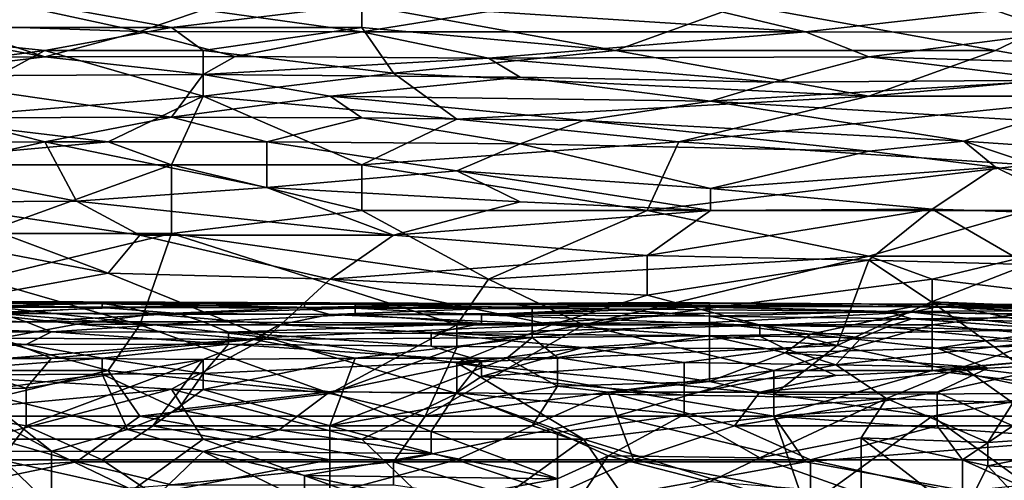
# Model space of a CAD drawing. Extents: x -160 to 10, y -10 to 160.
# Tile 310 of 450: x -0.0095 to 0.0419, y 0.2248 to 0.2489. Entities that reach past the tile are written whole.
import ezdxf

# ---------------------------------------------------------------- set-up
doc = ezdxf.new("R2010")
doc.units = 0

msp = doc.modelspace()

# ---------------------------------------------------------------- linework, layer by layer
for points in [[(-0.031405, 0.249657, 1.180276), (-0.019819, 0.248463, 1.180716), (-0.008232, 0.249657, 1.180609)], [(-0.019819, 0.248463, 1.180716), (-0.001611, 0.248463, 1.180908), (-0.008232, 0.249657, 1.180609)], [(-0.013198, 0.248598, 0.744848), (-0.009887, 0.249688, 0.749532), (-0.003266, 0.248266, 0.743287)], [(-0.009887, 0.249688, 0.749532), (0.000044, 0.249398, 0.74797), (-0.003266, 0.248266, 0.743287)], [(-0.001611, 0.248463, 1.180908), (0.00832, 0.249657, 1.180605), (-0.008232, 0.249657, 1.180609)], [(-0.001611, 0.248463, 1.180908), (0.00832, 0.248463, 1.180872), (0.00832, 0.249657, 1.180605)], [(0.00832, 0.248463, 1.180872), (0.021562, 0.247269, 1.180882), (0.00832, 0.249657, 1.180605)], [(0.028183, 0.249657, 1.180336), (0.00832, 0.249657, 1.180605), (0.021562, 0.247269, 1.180882)], [(0.026528, 0.249422, 0.749532), (0.031493, 0.248249, 0.744848), (0.014941, 0.249299, 0.74797)], [(0.021562, 0.247269, 1.180882), (0.041424, 0.247269, 1.180622), (0.028183, 0.249657, 1.180336)], [(0.026528, 0.249422, 0.749532), (0.041424, 0.249353, 0.751093), (0.031493, 0.248249, 0.744848)], [(0.041424, 0.247269, 1.180622), (0.04639, 0.249657, 1.180055), (0.028183, 0.249657, 1.180336)], [(0.04639, 0.249657, 1.180055), (0.041424, 0.247269, 1.180622), (0.048045, 0.246074, 1.180673)], [(-0.003266, 0.248266, 0.743287), (0.000044, 0.249398, 0.74797), (0.00832, 0.248241, 0.743287)], [(0.00832, 0.248241, 0.743287), (0.000044, 0.249398, 0.74797), (0.014941, 0.249299, 0.74797)], [(0.00832, 0.248241, 0.743287), (0.014941, 0.249299, 0.74797), (0.031493, 0.248249, 0.744848)], [(0.031493, 0.248249, 0.744848), (0.041424, 0.249353, 0.751093), (0.044735, 0.248227, 0.746409)], [(0.061287, 0.249386, 0.754215), (0.044735, 0.248227, 0.746409), (0.041424, 0.249353, 0.751093)], [(-0.02644, 0.24488, 1.181011), (-0.008232, 0.247269, 1.181046), (-0.019819, 0.248463, 1.180716)], [(-0.008232, 0.247269, 1.181046), (-0.001611, 0.248463, 1.180908), (-0.019819, 0.248463, 1.180716)], [(-0.013198, 0.248598, 0.744848), (-0.008232, 0.246939, 0.738603), (-0.014853, 0.248187, 0.743287)], [(-0.013198, 0.248598, 0.744848), (-0.003266, 0.248266, 0.743287), (-0.008232, 0.246939, 0.738603)], [(-0.008232, 0.247269, 1.181046), (0.000044, 0.247269, 1.181103), (-0.001611, 0.248463, 1.180908)], [(0.000044, 0.247269, 1.181103), (0.00832, 0.248463, 1.180872), (-0.001611, 0.248463, 1.180908)], [(0.000044, 0.247269, 1.181103), (0.009975, 0.246074, 1.181165), (0.00832, 0.248463, 1.180872)], [(0.009975, 0.246074, 1.181165), (0.021562, 0.247269, 1.180882), (0.00832, 0.248463, 1.180872)], [(-0.018163, 0.24685, 0.738603), (-0.014853, 0.248187, 0.743287), (-0.008232, 0.246939, 0.738603)], [(-0.008232, 0.246939, 0.738603), (-0.003266, 0.248266, 0.743287), (0.001699, 0.246958, 0.738603)], [(-0.003266, 0.248266, 0.743287), (0.00832, 0.248241, 0.743287), (0.001699, 0.246958, 0.738603)], [(0.001699, 0.246958, 0.738603), (0.00832, 0.248241, 0.743287), (0.014941, 0.24687, 0.738603)], [(0.00832, 0.248241, 0.743287), (0.031493, 0.248249, 0.744848), (0.014941, 0.24687, 0.738603)], [(0.014941, 0.24687, 0.738603), (0.031493, 0.248249, 0.744848), (0.034804, 0.246929, 0.740164)], [(0.031493, 0.248249, 0.744848), (0.044735, 0.248227, 0.746409), (0.034804, 0.246929, 0.740164)], [(0.044735, 0.246645, 0.740164), (0.034804, 0.246929, 0.740164), (0.044735, 0.248227, 0.746409)], [(-0.02644, 0.24488, 1.181011), (-0.014853, 0.243686, 1.181202), (-0.008232, 0.247269, 1.181046)], [(-0.008232, 0.246939, 0.738603), (-0.016508, 0.245923, 0.735481), (-0.018163, 0.24685, 0.738603)], [(0.000044, 0.246007, 0.735481), (-0.016508, 0.245923, 0.735481), (-0.008232, 0.246939, 0.738603)], [(-0.014853, 0.243686, 1.181202), (0.000044, 0.24488, 1.181296), (-0.008232, 0.247269, 1.181046)], [(0.000044, 0.24488, 1.181296), (0.000044, 0.247269, 1.181103), (-0.008232, 0.247269, 1.181046)], [(0.001699, 0.246958, 0.738603), (0.000044, 0.246007, 0.735481), (-0.008232, 0.246939, 0.738603)], [(0.000044, 0.24488, 1.181296), (0.009975, 0.246074, 1.181165), (0.000044, 0.247269, 1.181103)], [(0.000044, 0.246007, 0.735481), (0.001699, 0.246958, 0.738603), (0.014941, 0.24687, 0.738603)], [(0.016596, 0.24587, 0.735481), (0.000044, 0.246007, 0.735481), (0.014941, 0.24687, 0.738603)], [(0.009975, 0.246074, 1.181165), (0.034804, 0.24488, 1.180926), (0.021562, 0.247269, 1.180882)], [(0.014941, 0.24687, 0.738603), (0.034804, 0.246929, 0.740164), (0.029838, 0.245617, 0.735481)], [(0.016596, 0.24587, 0.735481), (0.014941, 0.24687, 0.738603), (0.029838, 0.245617, 0.735481)], [(0.034804, 0.24488, 1.180926), (0.041424, 0.247269, 1.180622), (0.021562, 0.247269, 1.180882)], [(0.044735, 0.245715, 0.737042), (0.029838, 0.245617, 0.735481), (0.034804, 0.246929, 0.740164)], [(0.034804, 0.24488, 1.180926), (0.048045, 0.246074, 1.180673), (0.041424, 0.247269, 1.180622)], [(0.044735, 0.246645, 0.740164), (0.044735, 0.245715, 0.737042), (0.034804, 0.246929, 0.740164)], [(-0.016508, 0.245923, 0.735481), (0.000044, 0.246007, 0.735481), (-0.001611, 0.243789, 0.729236)], [(-0.013198, 0.243753, 0.729236), (-0.016508, 0.245923, 0.735481), (-0.001611, 0.243789, 0.729236)], [(-0.001611, 0.243789, 0.729236), (0.000044, 0.246007, 0.735481), (0.006665, 0.24488, 0.732264)], [(0.013286, 0.243686, 1.181238), (0.009975, 0.246074, 1.181165), (0.000044, 0.24488, 1.181296)], [(0.000044, 0.246007, 0.735481), (0.016596, 0.24587, 0.735481), (0.006665, 0.24488, 0.732264)], [(0.016596, 0.24587, 0.735481), (0.026528, 0.244622, 0.732358), (0.006665, 0.24488, 0.732264)], [(0.013286, 0.243686, 1.181238), (0.034804, 0.24488, 1.180926), (0.009975, 0.246074, 1.181165)], [(0.029838, 0.245617, 0.735481), (0.026528, 0.244622, 0.732358), (0.016596, 0.24587, 0.735481)], [(0.048045, 0.24488, 1.180769), (0.048045, 0.246074, 1.180673), (0.034804, 0.24488, 1.180926)], [(0.029838, 0.245617, 0.735481), (0.044735, 0.245715, 0.737042), (0.026528, 0.244622, 0.732358)], [(0.044735, 0.245715, 0.737042), (0.04308, 0.243614, 0.730797), (0.026528, 0.244622, 0.732358)], [(-0.014853, 0.243686, 1.181202), (-0.004922, 0.242492, 1.181311), (0.000044, 0.24488, 1.181296)], [(-0.001611, 0.241297, 1.181295), (0.000044, 0.24488, 1.181296), (-0.004922, 0.242492, 1.181311)], [(-0.001611, 0.243789, 0.729236), (0.006665, 0.24488, 0.732264), (0.00832, 0.243749, 0.729236)], [(-0.001611, 0.241297, 1.181295), (0.00832, 0.241297, 1.181253), (0.000044, 0.24488, 1.181296)], [(0.00832, 0.241297, 1.181253), (0.013286, 0.243686, 1.181238), (0.000044, 0.24488, 1.181296)], [(0.026528, 0.244622, 0.732358), (0.019907, 0.243605, 0.729236), (0.006665, 0.24488, 0.732264)], [(0.006665, 0.24488, 0.732264), (0.019907, 0.243605, 0.729236), (0.00832, 0.243749, 0.729236)], [(0.024872, 0.242492, 1.181107), (0.034804, 0.24488, 1.180926), (0.013286, 0.243686, 1.181238)], [(0.024872, 0.242492, 1.181107), (0.04308, 0.241297, 1.180866), (0.048045, 0.24488, 1.180769)], [(0.024872, 0.242492, 1.181107), (0.048045, 0.24488, 1.180769), (0.034804, 0.24488, 1.180926)], [(0.039769, 0.242527, 0.727674), (0.019907, 0.243605, 0.729236), (0.026528, 0.244622, 0.732358)], [(0.026528, 0.244622, 0.732358), (0.04308, 0.243614, 0.730797), (0.039769, 0.242527, 0.727674)], [(-0.008232, 0.242492, 0.726134), (-0.018163, 0.242422, 0.726113), (-0.013198, 0.243753, 0.729236)], [(-0.013198, 0.243753, 0.729236), (-0.001611, 0.243789, 0.729236), (-0.008232, 0.242492, 0.726134)], [(0.003354, 0.242492, 0.726144), (-0.008232, 0.242492, 0.726134), (-0.001611, 0.243789, 0.729236)], [(-0.001611, 0.243789, 0.729236), (0.00832, 0.243749, 0.729236), (0.003354, 0.242492, 0.726144)], [(0.003354, 0.242492, 0.726144), (0.00832, 0.243749, 0.729236), (0.016596, 0.242387, 0.726113)], [(0.00832, 0.243749, 0.729236), (0.019907, 0.243605, 0.729236), (0.016596, 0.242387, 0.726113)], [(-0.018163, 0.241297, 1.181162), (-0.004922, 0.242492, 1.181311), (-0.014853, 0.243686, 1.181202)], [(0.00832, 0.241297, 1.181253), (0.024872, 0.242492, 1.181107), (0.013286, 0.243686, 1.181238)], [(0.019907, 0.243605, 0.729236), (0.034804, 0.242013, 0.726113), (0.016596, 0.242387, 0.726113)], [(0.034804, 0.242013, 0.726113), (0.019907, 0.243605, 0.729236), (0.039769, 0.242527, 0.727674)], [(0.039769, 0.242527, 0.727674), (0.04308, 0.243614, 0.730797), (0.057957, 0.241297, 0.726113)], [(-0.018163, 0.241297, 1.181162), (-0.001611, 0.241297, 1.181295), (-0.004922, 0.242492, 1.181311)], [(-0.018163, 0.242422, 0.726113), (-0.008232, 0.242492, 0.726134), (-0.014853, 0.24099, 0.722991)], [(-0.014853, 0.24099, 0.722991), (-0.008232, 0.242492, 0.726134), (-0.006577, 0.239397, 0.719868)], [(0.003354, 0.242492, 0.726144), (0.003354, 0.240103, 0.721168), (-0.008232, 0.242492, 0.726134)], [(-0.008232, 0.242492, 0.726134), (0.003354, 0.240103, 0.721168), (-0.006577, 0.239397, 0.719868)], [(0.003354, 0.242492, 0.726144), (0.016596, 0.242387, 0.726113), (0.013286, 0.240974, 0.722991)], [(0.013286, 0.240974, 0.722991), (0.003354, 0.240103, 0.721168), (0.003354, 0.242492, 0.726144)], [(0.00832, 0.241297, 1.181253), (0.023217, 0.238909, 1.18092), (0.024872, 0.242492, 1.181107)], [(0.016596, 0.242387, 0.726113), (0.026528, 0.240064, 0.72143), (0.013286, 0.240974, 0.722991)], [(0.034804, 0.242013, 0.726113), (0.026528, 0.240064, 0.72143), (0.016596, 0.242387, 0.726113)], [(0.04308, 0.241297, 1.180866), (0.024872, 0.242492, 1.181107), (0.023217, 0.238909, 1.18092)], [(0.034804, 0.242013, 0.726113), (0.039769, 0.242527, 0.727674), (0.041424, 0.241171, 0.724552)], [(0.039769, 0.242527, 0.727674), (0.057957, 0.241297, 0.726113), (0.04639, 0.240297, 0.722991)], [(0.039769, 0.242527, 0.727674), (0.04639, 0.240297, 0.722991), (0.041424, 0.241171, 0.724552)], [(0.041424, 0.241171, 0.724552), (0.026528, 0.240064, 0.72143), (0.034804, 0.242013, 0.726113)], [(-0.011543, 0.237714, 1.180908), (-0.001611, 0.241297, 1.181295), (-0.018163, 0.241297, 1.181162)], [(-0.011543, 0.237714, 1.180908), (-0.001611, 0.237714, 1.180968), (-0.001611, 0.241297, 1.181295)], [(0.00832, 0.238909, 1.181069), (0.00832, 0.241297, 1.181253), (-0.001611, 0.241297, 1.181295)], [(-0.001611, 0.237714, 1.180968), (0.00832, 0.238909, 1.181069), (-0.001611, 0.241297, 1.181295)], [(0.023217, 0.238909, 1.18092), (0.00832, 0.241297, 1.181253), (0.00832, 0.238909, 1.181069)], [(0.04308, 0.238909, 1.180696), (0.04308, 0.241297, 1.180866), (0.023217, 0.238909, 1.18092)], [(-0.014853, 0.239352, 0.719868), (-0.014853, 0.24099, 0.722991), (-0.006577, 0.239397, 0.719868)], [(0.016596, 0.239361, 0.719868), (0.003354, 0.240103, 0.721168), (0.013286, 0.240974, 0.722991)], [(0.026528, 0.240064, 0.72143), (0.026528, 0.238909, 0.719272), (0.013286, 0.240974, 0.722991)], [(0.026528, 0.238909, 0.719272), (0.016596, 0.239361, 0.719868), (0.013286, 0.240974, 0.722991)], [(0.041424, 0.241171, 0.724552), (0.038114, 0.238983, 0.719868), (0.026528, 0.240064, 0.72143)], [(0.038114, 0.238983, 0.719868), (0.041424, 0.241171, 0.724552), (0.04639, 0.238719, 0.719868)], [(0.041424, 0.241171, 0.724552), (0.04639, 0.240297, 0.722991), (0.04639, 0.238719, 0.719868)], [(0.009975, 0.237627, 0.716746), (-0.006577, 0.239397, 0.719868), (0.003354, 0.240103, 0.721168)], [(0.003354, 0.240103, 0.721168), (0.016596, 0.239361, 0.719868), (0.009975, 0.237627, 0.716746)], [(0.026528, 0.238909, 0.719272), (0.026528, 0.240064, 0.72143), (0.038114, 0.238983, 0.719868)], [(-0.006577, 0.239397, 0.719868), (-0.003266, 0.237624, 0.716746), (-0.014853, 0.239352, 0.719868)], [(-0.003266, 0.237624, 0.716746), (-0.004922, 0.235637, 0.713624), (-0.014853, 0.239352, 0.719868)], [(-0.004922, 0.235637, 0.713624), (-0.014853, 0.237531, 0.716746), (-0.014853, 0.239352, 0.719868)], [(0.009975, 0.237627, 0.716746), (-0.003266, 0.237624, 0.716746), (-0.006577, 0.239397, 0.719868)], [(0.016596, 0.239361, 0.719868), (0.026528, 0.238909, 0.719272), (0.009975, 0.237627, 0.716746)], [(0.014941, 0.235326, 1.180461), (0.00832, 0.238909, 1.181069), (-0.001611, 0.237714, 1.180968)], [(0.014941, 0.235326, 1.180461), (0.023217, 0.238909, 1.18092), (0.00832, 0.238909, 1.181069)], [(0.026528, 0.238909, 0.719272), (0.023217, 0.236555, 0.715185), (0.009975, 0.237627, 0.716746)], [(0.014941, 0.235326, 1.180461), (0.034804, 0.23652, 1.180467), (0.023217, 0.238909, 1.18092)], [(0.023217, 0.236555, 0.715185), (0.026528, 0.238909, 0.719272), (0.038114, 0.238983, 0.719868)], [(0.034804, 0.236318, 0.715185), (0.023217, 0.236555, 0.715185), (0.038114, 0.238983, 0.719868)], [(0.034804, 0.23652, 1.180467), (0.04308, 0.238909, 1.180696), (0.023217, 0.238909, 1.18092)], [(0.038114, 0.238983, 0.719868), (0.04308, 0.236085, 0.715185), (0.034804, 0.236318, 0.715185)], [(0.034804, 0.23652, 1.180467), (0.04308, 0.23652, 1.180361), (0.04308, 0.238909, 1.180696)], [(0.04308, 0.236085, 0.715185), (0.038114, 0.238983, 0.719868), (0.04639, 0.238719, 0.719868)], [(-0.011543, 0.235326, 1.180498), (-0.001611, 0.237714, 1.180968), (-0.011543, 0.237714, 1.180908)], [(-0.001611, 0.237714, 1.180968), (-0.011543, 0.235326, 1.180498), (-0.003266, 0.232937, 1.179973)], [(-0.004922, 0.235637, 0.713624), (-0.003266, 0.237624, 0.716746), (0.006665, 0.235326, 0.713097)], [(0.013286, 0.232937, 1.179907), (-0.001611, 0.237714, 1.180968), (-0.003266, 0.232937, 1.179973)], [(-0.003266, 0.237624, 0.716746), (0.009975, 0.237627, 0.716746), (0.006665, 0.235326, 0.713097)], [(-0.001611, 0.237714, 1.180968), (0.013286, 0.232937, 1.179907), (0.014941, 0.235326, 1.180461)], [(0.006665, 0.235326, 0.713097), (0.009975, 0.237627, 0.716746), (0.023217, 0.236555, 0.715185)], [(-0.014853, 0.237531, 0.716746), (-0.004922, 0.235637, 0.713624), (-0.013198, 0.234132, 0.711548)], [(0.006665, 0.235326, 0.713097), (0.023217, 0.236555, 0.715185), (0.023217, 0.23448, 0.712062)], [(0.023217, 0.23448, 0.712062), (0.023217, 0.236555, 0.715185), (0.034804, 0.236318, 0.715185)], [(0.019907, 0.232937, 1.179828), (0.034804, 0.23652, 1.180467), (0.014941, 0.235326, 1.180461)], [(0.019907, 0.232937, 1.179828), (0.038114, 0.235326, 1.18019), (0.034804, 0.23652, 1.180467)], [(0.033148, 0.231852, 0.70894), (0.023217, 0.23448, 0.712062), (0.034804, 0.236318, 0.715185)], [(0.038071, 0.234132, 0.712062), (0.033148, 0.231852, 0.70894), (0.034804, 0.236318, 0.715185)], [(0.04308, 0.23652, 1.180361), (0.034804, 0.23652, 1.180467), (0.038114, 0.235326, 1.18019)], [(0.034804, 0.236318, 0.715185), (0.04308, 0.236085, 0.715185), (0.038071, 0.234132, 0.712062)], [(0.04308, 0.236085, 0.715185), (0.056321, 0.233439, 0.712062), (0.038071, 0.234132, 0.712062)], [(0.038114, 0.235326, 1.18019), (0.048045, 0.234132, 1.179764), (0.04308, 0.23652, 1.180361)], [(0.003354, 0.232271, 0.70894), (-0.013198, 0.234132, 0.711548), (-0.004922, 0.235637, 0.713624)], [(0.006665, 0.235326, 0.713097), (0.003354, 0.232271, 0.70894), (-0.004922, 0.235637, 0.713624)], [(-0.003266, 0.232937, 1.179973), (-0.011543, 0.235326, 1.180498), (-0.018163, 0.234132, 1.180186)], [(0.018251, 0.232937, 0.709895), (0.003354, 0.232271, 0.70894), (0.006665, 0.235326, 0.713097)], [(0.023217, 0.23448, 0.712062), (0.018251, 0.232937, 0.709895), (0.006665, 0.235326, 0.713097)], [(0.019907, 0.232937, 1.179828), (0.014941, 0.235326, 1.180461), (0.013286, 0.232937, 1.179907)], [(0.019907, 0.232937, 1.179828), (0.038114, 0.232937, 1.179612), (0.038114, 0.235326, 1.18019)], [(0.038114, 0.232937, 1.179612), (0.048045, 0.234132, 1.179764), (0.038114, 0.235326, 1.18019)], [(-0.019819, 0.230549, 1.17912), (-0.004922, 0.230549, 1.179225), (-0.018163, 0.234132, 1.180186)], [(-0.018163, 0.234132, 1.180186), (-0.004922, 0.230549, 1.179225), (-0.003266, 0.232937, 1.179973)], [(-0.013198, 0.234132, 0.711548), (0.003354, 0.232271, 0.70894), (-0.018163, 0.230549, 0.707081)], [(-0.017134, 0.234084, 0.74378), (-0.010527, 0.234147, 0.745225), (-0.005242, 0.234024, 0.74378)], [(-0.017134, 0.234143, 0.746671), (-0.005242, 0.234054, 0.746671), (-0.010527, 0.234147, 0.745225)], [(-0.017134, 0.234143, 0.746671), (-0.011849, 0.233912, 0.748116), (-0.005242, 0.234054, 0.746671)], [(-0.017134, 0.234084, 0.74378), (-0.005242, 0.234024, 0.74378), (-0.005242, 0.233833, 0.742335)], [(-0.014491, 0.233865, 0.742335), (-0.017134, 0.234084, 0.74378), (-0.005242, 0.233833, 0.742335)], [(-0.011849, 0.233912, 0.748116), (-0.00392, 0.23385, 0.748116), (-0.005242, 0.234054, 0.746671)], [(-0.010527, 0.234147, 0.745225), (-0.005242, 0.234054, 0.746671), (0.006651, 0.234083, 0.745225)], [(-0.010527, 0.234147, 0.745225), (0.006651, 0.234083, 0.745225), (-0.005242, 0.234024, 0.74378)], [(-0.005242, 0.234054, 0.746671), (0.00533, 0.23404, 0.746671), (0.006651, 0.234083, 0.745225)], [(-0.005242, 0.234024, 0.74378), (0.006651, 0.234083, 0.745225), (0.007972, 0.233998, 0.74378)], [(-0.005242, 0.234054, 0.746671), (-0.00392, 0.23385, 0.748116), (0.00533, 0.23404, 0.746671)], [(-0.005242, 0.234024, 0.74378), (0.007972, 0.233998, 0.74378), (0.007972, 0.233806, 0.742335)], [(-0.005242, 0.233833, 0.742335), (-0.005242, 0.234024, 0.74378), (0.007972, 0.233806, 0.742335)], [(-0.00392, 0.23385, 0.748116), (0.00533, 0.233843, 0.748116), (0.00533, 0.23404, 0.746671)], [(0.006651, 0.234083, 0.745225), (0.00533, 0.23404, 0.746671), (0.015901, 0.234058, 0.746671)], [(0.00533, 0.233843, 0.748116), (0.017222, 0.233882, 0.748116), (0.015901, 0.234058, 0.746671)], [(0.00533, 0.23404, 0.746671), (0.00533, 0.233843, 0.748116), (0.015901, 0.234058, 0.746671)], [(0.006651, 0.234083, 0.745225), (0.015901, 0.234058, 0.746671), (0.007972, 0.233998, 0.74378)], [(0.007972, 0.233998, 0.74378), (0.015901, 0.234058, 0.746671), (0.021186, 0.233984, 0.74378)], [(0.007972, 0.233806, 0.742335), (0.007972, 0.233998, 0.74378), (0.021186, 0.233771, 0.742335)], [(0.007972, 0.233998, 0.74378), (0.021186, 0.233984, 0.74378), (0.021186, 0.233771, 0.742335)], [(0.015901, 0.234058, 0.746671), (0.026472, 0.234052, 0.746671), (0.023829, 0.234096, 0.745225)], [(0.015901, 0.234058, 0.746671), (0.023829, 0.234096, 0.745225), (0.021186, 0.233984, 0.74378)], [(0.015901, 0.234058, 0.746671), (0.017222, 0.233882, 0.748116), (0.026472, 0.234052, 0.746671)], [(0.017222, 0.233882, 0.748116), (0.026472, 0.233885, 0.748116), (0.026472, 0.234052, 0.746671)], [(0.018251, 0.232937, 0.709895), (0.023217, 0.23448, 0.712062), (0.033148, 0.231852, 0.70894)], [(0.021186, 0.233984, 0.74378), (0.023829, 0.234096, 0.745225), (0.037043, 0.233877, 0.74378)], [(0.021186, 0.233984, 0.74378), (0.037043, 0.233877, 0.74378), (0.035722, 0.233633, 0.742335)], [(0.021186, 0.233771, 0.742335), (0.021186, 0.233984, 0.74378), (0.035722, 0.233633, 0.742335)], [(0.026472, 0.234052, 0.746671), (0.034401, 0.23404, 0.746671), (0.023829, 0.234096, 0.745225)], [(0.023829, 0.234096, 0.745225), (0.034401, 0.23404, 0.746671), (0.038365, 0.234006, 0.745225)], [(0.023829, 0.234096, 0.745225), (0.038365, 0.234006, 0.745225), (0.037043, 0.233877, 0.74378)], [(0.026472, 0.234052, 0.746671), (0.026472, 0.233885, 0.748116), (0.034401, 0.23404, 0.746671)], [(0.026472, 0.233885, 0.748116), (0.038365, 0.233882, 0.748116), (0.034401, 0.23404, 0.746671)], [(0.033148, 0.231852, 0.70894), (0.038071, 0.234132, 0.712062), (0.044735, 0.229355, 0.706464)], [(0.034401, 0.23404, 0.746671), (0.038365, 0.233882, 0.748116), (0.046293, 0.233999, 0.746671)], [(0.034401, 0.23404, 0.746671), (0.046293, 0.233999, 0.746671), (0.038365, 0.234006, 0.745225)], [(0.037043, 0.233877, 0.74378), (0.038365, 0.234006, 0.745225), (0.048936, 0.233703, 0.74378)], [(0.056321, 0.233439, 0.712062), (0.049701, 0.231743, 0.709568), (0.038071, 0.234132, 0.712062)], [(0.038071, 0.234132, 0.712062), (0.049701, 0.231743, 0.709568), (0.044735, 0.229355, 0.706464)], [(0.038114, 0.232937, 1.179612), (0.051356, 0.231743, 1.179026), (0.048045, 0.234132, 1.179764)], [(0.038365, 0.234006, 0.745225), (0.046293, 0.233999, 0.746671), (0.048936, 0.233902, 0.745225)], [(0.038365, 0.234006, 0.745225), (0.048936, 0.233902, 0.745225), (0.048936, 0.233703, 0.74378)], [(0.038365, 0.233882, 0.748116), (0.051579, 0.233869, 0.748116), (0.046293, 0.233999, 0.746671)], [(-0.023741, 0.233065, 0.739444), (-0.02242, 0.233535, 0.740889), (-0.009206, 0.233086, 0.739444)], [(-0.02242, 0.233535, 0.740889), (-0.010527, 0.233528, 0.740889), (-0.009206, 0.233086, 0.739444)], [(-0.014491, 0.233865, 0.742335), (-0.005242, 0.233833, 0.742335), (-0.010527, 0.233528, 0.740889)], [(-0.011849, 0.233912, 0.748116), (-0.011849, 0.233549, 0.749562), (-0.00392, 0.23385, 0.748116)], [(-0.011849, 0.233549, 0.749562), (-0.002599, 0.233485, 0.749562), (-0.00392, 0.23385, 0.748116)], [(-0.011849, 0.233549, 0.749562), (-0.006563, 0.23297, 0.751007), (-0.002599, 0.233485, 0.749562)], [(-0.011849, 0.233549, 0.749562), (-0.010527, 0.232247, 0.752452), (-0.006563, 0.23297, 0.751007)], [(-0.010527, 0.233528, 0.740889), (-0.005242, 0.233833, 0.742335), (-0.001277, 0.233519, 0.740889)], [(-0.010527, 0.233528, 0.740889), (-0.001277, 0.233519, 0.740889), (-0.009206, 0.233086, 0.739444)], [(-0.009206, 0.233086, 0.739444), (-0.001277, 0.233519, 0.740889), (0.000044, 0.233091, 0.739444)], [(-0.006563, 0.23297, 0.751007), (0.004008, 0.232928, 0.751007), (-0.002599, 0.233485, 0.749562)], [(-0.005242, 0.233833, 0.742335), (0.007972, 0.233806, 0.742335), (-0.001277, 0.233519, 0.740889)], [(-0.00392, 0.23385, 0.748116), (-0.002599, 0.233485, 0.749562), (0.00533, 0.233843, 0.748116)], [(-0.002599, 0.233485, 0.749562), (0.006651, 0.23348, 0.749562), (0.00533, 0.233843, 0.748116)], [(0.004008, 0.232928, 0.751007), (0.006651, 0.23348, 0.749562), (-0.002599, 0.233485, 0.749562)], [(-0.001277, 0.233519, 0.740889), (0.007972, 0.233806, 0.742335), (0.007972, 0.23348, 0.740889)], [(-0.001277, 0.233519, 0.740889), (0.007972, 0.23348, 0.740889), (0.000044, 0.233091, 0.739444)], [(0.000044, 0.233091, 0.739444), (0.007972, 0.23348, 0.740889), (0.014579, 0.233012, 0.739444)], [(0.004008, 0.232928, 0.751007), (0.017222, 0.233002, 0.751007), (0.006651, 0.23348, 0.749562)], [(0.00533, 0.233843, 0.748116), (0.006651, 0.23348, 0.749562), (0.017222, 0.233882, 0.748116)], [(0.006651, 0.23348, 0.749562), (0.017222, 0.233535, 0.749562), (0.017222, 0.233882, 0.748116)], [(0.006651, 0.23348, 0.749562), (0.017222, 0.233002, 0.751007), (0.017222, 0.233535, 0.749562)], [(0.007972, 0.233806, 0.742335), (0.021186, 0.233771, 0.742335), (0.014579, 0.233463, 0.740889)], [(0.007972, 0.23348, 0.740889), (0.007972, 0.233806, 0.742335), (0.014579, 0.233463, 0.740889)], [(0.007972, 0.23348, 0.740889), (0.014579, 0.233463, 0.740889), (0.014579, 0.233012, 0.739444)], [(0.014579, 0.233463, 0.740889), (0.021186, 0.233771, 0.742335), (0.026472, 0.233381, 0.740889)], [(0.014579, 0.233463, 0.740889), (0.026472, 0.233381, 0.740889), (0.029115, 0.232899, 0.739444)], [(0.029115, 0.232899, 0.739444), (0.014579, 0.233012, 0.739444), (0.014579, 0.233463, 0.740889)], [(0.017222, 0.233882, 0.748116), (0.017222, 0.233535, 0.749562), (0.026472, 0.233885, 0.748116)], [(0.017222, 0.233535, 0.749562), (0.026472, 0.233551, 0.749562), (0.026472, 0.233885, 0.748116)], [(0.017222, 0.233002, 0.751007), (0.026472, 0.233056, 0.751007), (0.026472, 0.233551, 0.749562)], [(0.017222, 0.233535, 0.749562), (0.017222, 0.233002, 0.751007), (0.026472, 0.233551, 0.749562)], [(0.021186, 0.233771, 0.742335), (0.035722, 0.233633, 0.742335), (0.026472, 0.233381, 0.740889)], [(0.026472, 0.233551, 0.749562), (0.037043, 0.233601, 0.749562), (0.026472, 0.233885, 0.748116)], [(0.026472, 0.233885, 0.748116), (0.037043, 0.233601, 0.749562), (0.038365, 0.233882, 0.748116)], [(0.026472, 0.233381, 0.740889), (0.035722, 0.233633, 0.742335), (0.037043, 0.233255, 0.740889)], [(0.026472, 0.233551, 0.749562), (0.026472, 0.233056, 0.751007), (0.037043, 0.233601, 0.749562)], [(0.026472, 0.233056, 0.751007), (0.031758, 0.23245, 0.752452), (0.037043, 0.233601, 0.749562)], [(0.031758, 0.23245, 0.752452), (0.044972, 0.232702, 0.752452), (0.037043, 0.233601, 0.749562)], [(0.037043, 0.233877, 0.74378), (0.048936, 0.233703, 0.74378), (0.035722, 0.233633, 0.742335)], [(0.035722, 0.233633, 0.742335), (0.048936, 0.233703, 0.74378), (0.048936, 0.233395, 0.742335)], [(0.035722, 0.233633, 0.742335), (0.048936, 0.233395, 0.742335), (0.037043, 0.233255, 0.740889)], [(0.037043, 0.233601, 0.749562), (0.050257, 0.23331, 0.751007), (0.038365, 0.233882, 0.748116)], [(0.037043, 0.233601, 0.749562), (0.044972, 0.232702, 0.752452), (0.050257, 0.23331, 0.751007)], [(0.038365, 0.233882, 0.748116), (0.050257, 0.23331, 0.751007), (0.050257, 0.23367, 0.749562)], [(0.038365, 0.233882, 0.748116), (0.050257, 0.23367, 0.749562), (0.051579, 0.233869, 0.748116)], [(-0.023741, 0.233065, 0.739444), (-0.009206, 0.233086, 0.739444), (-0.007884, 0.232563, 0.737998)], [(-0.018456, 0.232526, 0.737998), (-0.023741, 0.233065, 0.739444), (-0.007884, 0.232563, 0.737998)], [(-0.010527, 0.232247, 0.752452), (0.002687, 0.232174, 0.752452), (-0.006563, 0.23297, 0.751007)], [(0.000044, 0.233091, 0.739444), (-0.007884, 0.232563, 0.737998), (-0.009206, 0.233086, 0.739444)], [(-0.007884, 0.232563, 0.737998), (0.000044, 0.233091, 0.739444), (0.001365, 0.232561, 0.737998)], [(-0.006563, 0.23297, 0.751007), (0.002687, 0.232174, 0.752452), (0.004008, 0.232928, 0.751007)], [(0.000044, 0.233091, 0.739444), (0.014579, 0.233012, 0.739444), (0.001365, 0.232561, 0.737998)], [(0.001365, 0.232561, 0.737998), (0.014579, 0.233012, 0.739444), (0.011937, 0.23248, 0.737998)], [(0.017222, 0.233002, 0.751007), (0.004008, 0.232928, 0.751007), (0.017222, 0.232276, 0.752452)], [(0.014579, 0.233012, 0.739444), (0.029115, 0.232899, 0.739444), (0.011937, 0.23248, 0.737998)], [(0.017222, 0.233002, 0.751007), (0.017222, 0.232276, 0.752452), (0.026472, 0.233056, 0.751007)], [(0.017222, 0.232276, 0.752452), (0.026472, 0.232364, 0.752452), (0.026472, 0.233056, 0.751007)], [(0.037043, 0.233255, 0.740889), (0.029115, 0.232899, 0.739444), (0.026472, 0.233381, 0.740889)], [(0.031758, 0.23245, 0.752452), (0.026472, 0.233056, 0.751007), (0.026472, 0.232364, 0.752452)], [(0.035722, 0.232813, 0.739444), (0.029115, 0.232899, 0.739444), (0.037043, 0.233255, 0.740889)], [(0.035722, 0.232813, 0.739444), (0.037043, 0.233255, 0.740889), (0.046293, 0.23257, 0.739444)], [(0.037043, 0.233255, 0.740889), (0.048936, 0.233395, 0.742335), (0.048936, 0.232987, 0.740889)], [(0.037043, 0.233255, 0.740889), (0.048936, 0.232987, 0.740889), (0.046293, 0.23257, 0.739444)], [(-0.009206, 0.231905, 0.736553), (-0.02242, 0.231087, 0.735108), (-0.018456, 0.232526, 0.737998)], [(-0.018456, 0.232526, 0.737998), (-0.007884, 0.232563, 0.737998), (-0.009206, 0.231905, 0.736553)], [(-0.009206, 0.231905, 0.736553), (-0.007884, 0.232563, 0.737998), (0.001365, 0.23193, 0.736553)], [(-0.007884, 0.232563, 0.737998), (0.001365, 0.232561, 0.737998), (0.001365, 0.23193, 0.736553)], [(-0.004922, 0.230549, 1.179225), (0.006665, 0.229355, 1.178787), (-0.003266, 0.232937, 1.179973)], [(0.006665, 0.229355, 1.178787), (0.013286, 0.232937, 1.179907), (-0.003266, 0.232937, 1.179973)], [(0.001365, 0.23193, 0.736553), (0.001365, 0.232561, 0.737998), (0.011937, 0.231822, 0.736553)], [(0.001365, 0.232561, 0.737998), (0.011937, 0.23248, 0.737998), (0.011937, 0.231822, 0.736553)], [(0.004008, 0.232928, 0.751007), (0.002687, 0.232174, 0.752452), (0.017222, 0.232276, 0.752452)], [(0.003354, 0.232271, 0.70894), (0.018251, 0.232937, 0.709895), (0.013286, 0.230945, 0.707379)], [(0.006665, 0.229355, 1.178787), (0.013286, 0.231743, 1.179549), (0.013286, 0.232937, 1.179907)], [(0.019907, 0.232937, 1.179828), (0.011631, 0.22816, 1.178264), (0.029838, 0.230549, 1.178956)], [(0.013286, 0.231743, 1.179549), (0.011631, 0.22816, 1.178264), (0.019907, 0.232937, 1.179828)], [(0.011937, 0.23248, 0.737998), (0.029115, 0.232899, 0.739444), (0.029115, 0.23235, 0.737998)], [(0.011937, 0.23248, 0.737998), (0.029115, 0.23235, 0.737998), (0.019865, 0.231754, 0.736553)], [(0.011937, 0.231822, 0.736553), (0.011937, 0.23248, 0.737998), (0.019865, 0.231754, 0.736553)], [(0.033148, 0.231852, 0.70894), (0.013286, 0.230945, 0.707379), (0.018251, 0.232937, 0.709895)], [(0.013286, 0.231743, 1.179549), (0.019907, 0.232937, 1.179828), (0.013286, 0.232937, 1.179907)], [(0.019907, 0.232937, 1.179828), (0.029838, 0.230549, 1.178956), (0.038114, 0.232937, 1.179612)], [(0.026472, 0.232364, 0.752452), (0.030436, 0.231472, 0.753898), (0.031758, 0.23245, 0.752452)], [(0.029115, 0.232899, 0.739444), (0.035722, 0.232813, 0.739444), (0.034401, 0.232264, 0.737998)], [(0.029115, 0.23235, 0.737998), (0.029115, 0.232899, 0.739444), (0.034401, 0.232264, 0.737998)], [(0.029838, 0.230549, 1.178956), (0.038114, 0.230558, 1.178866), (0.038114, 0.232937, 1.179612)], [(0.030436, 0.231472, 0.753898), (0.038365, 0.231714, 0.753898), (0.031758, 0.23245, 0.752452)], [(0.031758, 0.23245, 0.752452), (0.038365, 0.231714, 0.753898), (0.044972, 0.232702, 0.752452)], [(0.034401, 0.232264, 0.737998), (0.035722, 0.232813, 0.739444), (0.04365, 0.232051, 0.737998)], [(0.035722, 0.232813, 0.739444), (0.046293, 0.23257, 0.739444), (0.04365, 0.232051, 0.737998)], [(0.038114, 0.230558, 1.178866), (0.051356, 0.231743, 1.179026), (0.038114, 0.232937, 1.179612)], [(0.038365, 0.231714, 0.753898), (0.04365, 0.231845, 0.753898), (0.044972, 0.232702, 0.752452)], [(-0.018163, 0.230549, 0.707081), (0.003354, 0.232271, 0.70894), (-0.001611, 0.229581, 0.705817)], [(-0.014491, 0.23119, 0.753958), (-0.007884, 0.23119, 0.753851), (-0.010527, 0.232247, 0.752452)], [(-0.010527, 0.232247, 0.752452), (-0.007884, 0.23119, 0.753851), (0.002687, 0.232174, 0.752452)], [(0.001365, 0.23193, 0.736553), (-0.005242, 0.23119, 0.735146), (-0.009206, 0.231905, 0.736553)], [(0.002687, 0.232174, 0.752452), (-0.007884, 0.23119, 0.753851), (0.000044, 0.231126, 0.753898)], [(0.000044, 0.230388, 0.733662), (-0.005242, 0.23119, 0.735146), (0.001365, 0.23193, 0.736553)], [(0.003354, 0.232271, 0.70894), (0.013286, 0.229355, 0.705556), (-0.001611, 0.229581, 0.705817)], [(0.002687, 0.232174, 0.752452), (0.000044, 0.231126, 0.753898), (0.007972, 0.23119, 0.753845)], [(0.014579, 0.231063, 0.735108), (0.000044, 0.230388, 0.733662), (0.001365, 0.23193, 0.736553)], [(0.011937, 0.231822, 0.736553), (0.014579, 0.231063, 0.735108), (0.001365, 0.23193, 0.736553)], [(0.002687, 0.232174, 0.752452), (0.007972, 0.23119, 0.753845), (0.017222, 0.232276, 0.752452)], [(0.003354, 0.232271, 0.70894), (0.013286, 0.230945, 0.707379), (0.013286, 0.229355, 0.705556)], [(0.007972, 0.23119, 0.753845), (0.015901, 0.231203, 0.753898), (0.017222, 0.232276, 0.752452)], [(0.015901, 0.231203, 0.753898), (0.018544, 0.231228, 0.753898), (0.017222, 0.232276, 0.752452)], [(0.017222, 0.232276, 0.752452), (0.018544, 0.231228, 0.753898), (0.026472, 0.232364, 0.752452)], [(0.018544, 0.231228, 0.753898), (0.026472, 0.229977, 0.755343), (0.026472, 0.232364, 0.752452)], [(0.019865, 0.231754, 0.736553), (0.029115, 0.23235, 0.737998), (0.030436, 0.231676, 0.736553)], [(0.026472, 0.232364, 0.752452), (0.026472, 0.229977, 0.755343), (0.030436, 0.231472, 0.753898)], [(0.030436, 0.231676, 0.736553), (0.029115, 0.23235, 0.737998), (0.034401, 0.232264, 0.737998)], [(0.034401, 0.232264, 0.737998), (0.033079, 0.230851, 0.735108), (0.030436, 0.231676, 0.736553)], [(0.034401, 0.232264, 0.737998), (0.04365, 0.232051, 0.737998), (0.033079, 0.230851, 0.735108)], [(0.033079, 0.230851, 0.735108), (0.04365, 0.232051, 0.737998), (0.039686, 0.23072, 0.735108)], [(0.046293, 0.231278, 0.736553), (0.039686, 0.23072, 0.735108), (0.04365, 0.232051, 0.737998)], [(-0.005242, 0.23119, 0.735146), (-0.02242, 0.231087, 0.735108), (-0.009206, 0.231905, 0.736553)], [(0.006665, 0.229355, 1.178787), (0.011631, 0.22816, 1.178264), (0.013286, 0.231743, 1.179549)], [(0.019865, 0.231754, 0.736553), (0.014579, 0.231063, 0.735108), (0.011937, 0.231822, 0.736553)], [(0.033148, 0.231852, 0.70894), (0.029838, 0.229303, 0.705817), (0.013286, 0.230945, 0.707379)], [(0.019865, 0.231754, 0.736553), (0.025151, 0.230972, 0.735108), (0.014579, 0.230239, 0.733662)], [(0.014579, 0.231063, 0.735108), (0.019865, 0.231754, 0.736553), (0.014579, 0.230239, 0.733662)], [(0.030436, 0.231676, 0.736553), (0.025151, 0.230972, 0.735108), (0.019865, 0.231754, 0.736553)], [(0.025151, 0.230972, 0.735108), (0.030436, 0.231676, 0.736553), (0.033079, 0.230851, 0.735108)], [(0.033079, 0.230285, 0.755343), (0.030436, 0.231472, 0.753898), (0.026472, 0.229977, 0.755343)], [(0.044735, 0.229355, 0.706464), (0.029838, 0.229303, 0.705817), (0.033148, 0.231852, 0.70894)], [(0.038365, 0.231714, 0.753898), (0.030436, 0.231472, 0.753898), (0.041008, 0.230669, 0.755343)], [(0.041008, 0.230669, 0.755343), (0.030436, 0.231472, 0.753898), (0.033079, 0.230285, 0.755343)], [(0.048045, 0.229355, 1.178257), (0.051356, 0.231743, 1.179026), (0.038114, 0.230558, 1.178866)], [(0.038365, 0.231714, 0.753898), (0.044972, 0.230855, 0.755343), (0.04365, 0.231845, 0.753898)], [(0.044972, 0.230855, 0.755343), (0.038365, 0.231714, 0.753898), (0.041008, 0.230669, 0.755343)], [(-0.02242, 0.231087, 0.735108), (-0.005242, 0.23119, 0.735146), (-0.017134, 0.230287, 0.733662)], [(-0.019777, 0.229421, 0.755653), (-0.009206, 0.229632, 0.755343), (-0.014491, 0.23119, 0.753958)], [(-0.017134, 0.230287, 0.733662), (-0.005242, 0.23119, 0.735146), (-0.005242, 0.230363, 0.733662)], [(-0.007884, 0.23119, 0.753851), (-0.014491, 0.23119, 0.753958), (-0.009206, 0.229632, 0.755343)], [(-0.009206, 0.229632, 0.755343), (0.000044, 0.231126, 0.753898), (-0.007884, 0.23119, 0.753851)], [(-0.009206, 0.229632, 0.755343), (-0.009206, 0.227652, 0.7566), (0.000044, 0.231126, 0.753898)], [(-0.009206, 0.227652, 0.7566), (-0.002599, 0.227652, 0.756559), (0.000044, 0.231126, 0.753898)], [(-0.005242, 0.23119, 0.735146), (0.000044, 0.230388, 0.733662), (-0.005242, 0.230363, 0.733662)], [(0.000044, 0.231126, 0.753898), (-0.002599, 0.227652, 0.756559), (0.000044, 0.229555, 0.755343)], [(0.000044, 0.229555, 0.755343), (0.006651, 0.227652, 0.756547), (0.007972, 0.23119, 0.753845)], [(0.000044, 0.231126, 0.753898), (0.000044, 0.229555, 0.755343), (0.007972, 0.23119, 0.753845)], [(0.000044, 0.230388, 0.733662), (0.014579, 0.231063, 0.735108), (0.006651, 0.229439, 0.732217)], [(0.007972, 0.23119, 0.753845), (0.006651, 0.227652, 0.756547), (0.015901, 0.231203, 0.753898)], [(0.006651, 0.227652, 0.756547), (0.018544, 0.229737, 0.755343), (0.015901, 0.231203, 0.753898)], [(0.006651, 0.229439, 0.732217), (0.014579, 0.231063, 0.735108), (0.013258, 0.229382, 0.732217)], [(0.013258, 0.229382, 0.732217), (0.014579, 0.231063, 0.735108), (0.014579, 0.230239, 0.733662)], [(0.029838, 0.22816, 0.704512), (0.013286, 0.230945, 0.707379), (0.029838, 0.229303, 0.705817)], [(0.013286, 0.230945, 0.707379), (0.029838, 0.22816, 0.704512), (0.019907, 0.226966, 0.703024)], [(0.013286, 0.230945, 0.707379), (0.019907, 0.226966, 0.703024), (0.013286, 0.229355, 0.705556)], [(0.025151, 0.230972, 0.735108), (0.025151, 0.229266, 0.732217), (0.014579, 0.230239, 0.733662)], [(0.018544, 0.231228, 0.753898), (0.015901, 0.231203, 0.753898), (0.018544, 0.229737, 0.755343)], [(0.026472, 0.229977, 0.755343), (0.018544, 0.231228, 0.753898), (0.018544, 0.229737, 0.755343)], [(0.033079, 0.230851, 0.735108), (0.025151, 0.229266, 0.732217), (0.025151, 0.230972, 0.735108)], [(0.039686, 0.23072, 0.735108), (0.046293, 0.231278, 0.736553), (0.050257, 0.229435, 0.733662)], [(-0.014853, 0.22816, 1.178277), (-0.004922, 0.230549, 1.179225), (-0.019819, 0.230549, 1.17912)], [(-0.016508, 0.22816, 0.704345), (-0.018163, 0.230549, 0.707081), (-0.001611, 0.229581, 0.705817)], [(-0.003266, 0.22816, 1.178348), (-0.004922, 0.230549, 1.179225), (-0.014853, 0.22816, 1.178277)], [(0.000044, 0.230388, 0.733662), (-0.001277, 0.228517, 0.730772), (-0.005242, 0.230363, 0.733662)], [(-0.004922, 0.230549, 1.179225), (-0.003266, 0.22816, 1.178348), (0.006665, 0.229355, 1.178787)], [(0.000044, 0.230388, 0.733662), (0.006651, 0.229439, 0.732217), (-0.001277, 0.228517, 0.730772)], [(0.029838, 0.230549, 1.178956), (0.011631, 0.22816, 1.178264), (0.021562, 0.22816, 1.178131)], [(0.029838, 0.22816, 1.17803), (0.029838, 0.230549, 1.178956), (0.021562, 0.22816, 1.178131)], [(0.033079, 0.230851, 0.735108), (0.035722, 0.229082, 0.732217), (0.025151, 0.229266, 0.732217)], [(0.033079, 0.230285, 0.755343), (0.029115, 0.229421, 0.75591), (0.041008, 0.230669, 0.755343)], [(0.029115, 0.229421, 0.75591), (0.038365, 0.229421, 0.756359), (0.041008, 0.230669, 0.755343)], [(0.029838, 0.22816, 1.17803), (0.048045, 0.229355, 1.178257), (0.038114, 0.230558, 1.178866)], [(0.038114, 0.230558, 1.178866), (0.029838, 0.230549, 1.178956), (0.029838, 0.22816, 1.17803)], [(0.039686, 0.23072, 0.735108), (0.035722, 0.229082, 0.732217), (0.033079, 0.230851, 0.735108)], [(0.042329, 0.228867, 0.732217), (0.035722, 0.229082, 0.732217), (0.039686, 0.23072, 0.735108)], [(0.041008, 0.230669, 0.755343), (0.038365, 0.229421, 0.756359), (0.044972, 0.230855, 0.755343)], [(0.044972, 0.230855, 0.755343), (0.038365, 0.229421, 0.756359), (0.042329, 0.227652, 0.757783)], [(0.050257, 0.229435, 0.733662), (0.042329, 0.228867, 0.732217), (0.039686, 0.23072, 0.735108)], [(-0.017134, 0.230287, 0.733662), (-0.005242, 0.230363, 0.733662), (-0.011849, 0.229464, 0.732217)], [(-0.00392, 0.227476, 0.729326), (-0.011849, 0.229464, 0.732217), (-0.005242, 0.230363, 0.733662)], [(-0.001277, 0.228517, 0.730772), (-0.00392, 0.227476, 0.729326), (-0.005242, 0.230363, 0.733662)], [(0.025151, 0.229266, 0.732217), (0.013258, 0.229382, 0.732217), (0.014579, 0.230239, 0.733662)], [(0.018544, 0.229737, 0.755343), (0.021186, 0.229421, 0.755654), (0.026472, 0.229977, 0.755343)], [(0.021186, 0.229421, 0.755654), (0.029115, 0.229421, 0.75591), (0.026472, 0.229977, 0.755343)], [(0.026472, 0.229977, 0.755343), (0.029115, 0.229421, 0.75591), (0.033079, 0.230285, 0.755343)], [(-0.019777, 0.229421, 0.755653), (-0.009206, 0.227652, 0.7566), (-0.009206, 0.229632, 0.755343)], [(-0.009206, 0.227652, 0.7566), (-0.019777, 0.229421, 0.755653), (-0.010527, 0.225883, 0.757324)], [(-0.011543, 0.226966, 0.703032), (-0.016508, 0.22816, 0.704345), (-0.001611, 0.229581, 0.705817)], [(-0.007884, 0.226337, 0.727881), (-0.011849, 0.229464, 0.732217), (-0.00392, 0.227476, 0.729326)], [(-0.011849, 0.228496, 0.730772), (-0.011849, 0.229464, 0.732217), (-0.007884, 0.226337, 0.727881)], [(-0.011543, 0.226966, 0.703032), (-0.001611, 0.229581, 0.705817), (0.000044, 0.226966, 0.703006)], [(0.011631, 0.22816, 1.178264), (0.006665, 0.229355, 1.178787), (-0.003266, 0.22816, 1.178348)], [(-0.002599, 0.227652, 0.756559), (0.006651, 0.227652, 0.756547), (0.000044, 0.229555, 0.755343)], [(-0.001611, 0.229581, 0.705817), (0.013286, 0.229355, 0.705556), (0.00832, 0.226966, 0.702986)], [(0.000044, 0.226966, 0.703006), (-0.001611, 0.229581, 0.705817), (0.00832, 0.226966, 0.702986)], [(0.006651, 0.229439, 0.732217), (0.004008, 0.227459, 0.729326), (-0.001277, 0.228517, 0.730772)], [(0.004008, 0.227459, 0.729326), (0.006651, 0.229439, 0.732217), (0.011937, 0.22736, 0.729326)], [(0.017222, 0.227652, 0.756685), (0.018544, 0.229737, 0.755343), (0.006651, 0.227652, 0.756547)], [(0.013258, 0.229382, 0.732217), (0.011937, 0.22736, 0.729326), (0.006651, 0.229439, 0.732217)], [(0.013286, 0.229355, 0.705556), (0.019907, 0.226966, 0.703024), (0.00832, 0.226966, 0.702986)], [(0.018544, 0.227309, 0.729326), (0.011937, 0.22736, 0.729326), (0.013258, 0.229382, 0.732217)], [(0.013258, 0.229382, 0.732217), (0.025151, 0.229266, 0.732217), (0.025151, 0.228255, 0.730772)], [(0.025151, 0.228255, 0.730772), (0.018544, 0.227309, 0.729326), (0.013258, 0.229382, 0.732217)], [(0.017222, 0.227652, 0.756685), (0.021186, 0.229421, 0.755654), (0.018544, 0.229737, 0.755343)], [(0.017222, 0.227652, 0.756685), (0.022508, 0.225883, 0.757555), (0.021186, 0.229421, 0.755654)], [(0.029115, 0.229421, 0.75591), (0.021186, 0.229421, 0.755654), (0.027793, 0.227652, 0.756998)], [(0.021186, 0.229421, 0.755654), (0.022508, 0.225883, 0.757555), (0.027793, 0.227652, 0.756998)], [(0.038365, 0.227652, 0.757506), (0.038365, 0.229421, 0.756359), (0.027793, 0.227652, 0.756998)], [(0.038365, 0.229421, 0.756359), (0.029115, 0.229421, 0.75591), (0.027793, 0.227652, 0.756998)], [(0.044735, 0.229355, 0.706464), (0.038114, 0.22816, 0.704813), (0.029838, 0.229303, 0.705817)], [(0.04639, 0.226966, 1.17728), (0.048045, 0.229355, 1.178257), (0.029838, 0.22816, 1.17803)], [(0.051356, 0.22816, 0.705411), (0.038114, 0.22816, 0.704813), (0.044735, 0.229355, 0.706464)], [(0.042329, 0.227652, 0.757783), (0.038365, 0.229421, 0.756359), (0.038365, 0.227652, 0.757506)], [(0.025151, 0.228255, 0.730772), (0.025151, 0.229266, 0.732217), (0.035722, 0.229082, 0.732217)], [(0.025151, 0.228255, 0.730772), (0.035722, 0.229082, 0.732217), (0.029115, 0.225985, 0.727881)], [(0.035722, 0.229082, 0.732217), (0.034401, 0.227027, 0.729326), (0.029115, 0.225985, 0.727881)], [(0.038114, 0.22816, 0.704813), (0.029838, 0.22816, 0.704512), (0.029838, 0.229303, 0.705817)], [(0.041008, 0.226788, 0.729326), (0.034401, 0.227027, 0.729326), (0.035722, 0.229082, 0.732217)], [(0.035722, 0.229082, 0.732217), (0.042329, 0.228867, 0.732217), (0.041008, 0.226788, 0.729326)], [(0.041008, 0.226788, 0.729326), (0.042329, 0.228867, 0.732217), (0.050257, 0.227423, 0.730772)], [(-0.011849, 0.226323, 0.727881), (-0.011849, 0.228496, 0.730772), (-0.007884, 0.226337, 0.727881)], [(0.004008, 0.227459, 0.729326), (-0.00392, 0.227476, 0.729326), (-0.001277, 0.228517, 0.730772)], [(-0.02644, 0.224578, 1.176416), (-0.006577, 0.225772, 1.177246), (-0.014853, 0.22816, 1.178277)], [(-0.014853, 0.22816, 1.178277), (-0.006577, 0.225772, 1.177246), (-0.003266, 0.22816, 1.178348)], [(-0.006577, 0.225772, 1.177246), (0.009975, 0.225772, 1.177189), (-0.003266, 0.22816, 1.178348)], [(0.009975, 0.225772, 1.177189), (0.011631, 0.22816, 1.178264), (-0.003266, 0.22816, 1.178348)], [(0.011631, 0.22816, 1.178264), (0.009975, 0.225772, 1.177189), (0.021562, 0.22816, 1.178131)], [(0.021562, 0.22816, 1.178131), (0.009975, 0.225772, 1.177189), (0.031493, 0.225772, 1.176907)], [(0.018544, 0.227309, 0.729326), (0.025151, 0.228255, 0.730772), (0.021186, 0.226096, 0.727881)], [(0.029838, 0.22816, 0.704512), (0.031493, 0.223383, 0.699653), (0.019907, 0.226966, 0.703024)], [(0.021186, 0.226096, 0.727881), (0.025151, 0.228255, 0.730772), (0.029115, 0.225985, 0.727881)], [(0.021562, 0.22816, 1.178131), (0.031493, 0.225772, 1.176907), (0.029838, 0.22816, 1.17803)], [(0.031493, 0.225772, 1.176907), (0.04639, 0.226966, 1.17728), (0.029838, 0.22816, 1.17803)], [(0.029838, 0.22816, 0.704512), (0.038114, 0.22816, 0.704813), (0.031493, 0.223383, 0.699653)], [(0.031493, 0.223383, 0.699653), (0.038114, 0.22816, 0.704813), (0.04308, 0.224578, 0.701302)], [(0.04308, 0.224578, 0.701302), (0.038114, 0.22816, 0.704813), (0.051356, 0.22816, 0.705411)], [(-0.005242, 0.225883, 0.757266), (-0.009206, 0.227652, 0.7566), (-0.010527, 0.225883, 0.757324)], [(-0.002599, 0.227652, 0.756559), (-0.009206, 0.227652, 0.7566), (-0.005242, 0.225883, 0.757266)], [(0.000044, 0.226327, 0.727881), (-0.007884, 0.226337, 0.727881), (-0.00392, 0.227476, 0.729326)], [(-0.002599, 0.227652, 0.756559), (-0.005242, 0.225883, 0.757266), (0.006651, 0.225883, 0.757249)], [(-0.00392, 0.227476, 0.729326), (0.004008, 0.227459, 0.729326), (0.000044, 0.226327, 0.727881)], [(0.006651, 0.227652, 0.756547), (-0.002599, 0.227652, 0.756559), (0.006651, 0.225883, 0.757249)], [(0.004008, 0.227459, 0.729326), (0.011937, 0.226219, 0.727881), (0.000044, 0.226327, 0.727881)], [(0.004008, 0.227459, 0.729326), (0.011937, 0.22736, 0.729326), (0.011937, 0.226219, 0.727881)], [(0.017222, 0.227652, 0.756685), (0.006651, 0.227652, 0.756547), (0.013258, 0.225883, 0.757324)], [(0.013258, 0.225883, 0.757324), (0.006651, 0.227652, 0.756547), (0.006651, 0.225883, 0.757249)], [(0.018544, 0.227309, 0.729326), (0.018544, 0.224888, 0.726435), (0.011937, 0.22736, 0.729326)], [(0.011937, 0.22736, 0.729326), (0.018544, 0.224888, 0.726435), (0.011937, 0.226219, 0.727881)], [(0.013258, 0.225883, 0.757324), (0.022508, 0.225883, 0.757555), (0.017222, 0.227652, 0.756685)], [(0.018544, 0.227309, 0.729326), (0.021186, 0.226096, 0.727881), (0.018544, 0.224888, 0.726435)], [(0.022508, 0.225883, 0.757555), (0.031758, 0.225883, 0.757948), (0.027793, 0.227652, 0.756998)], [(0.038365, 0.227652, 0.757506), (0.027793, 0.227652, 0.756998), (0.031758, 0.225883, 0.757948)], [(0.031758, 0.225883, 0.757948), (0.039686, 0.225883, 0.758355), (0.038365, 0.227652, 0.757506)], [(0.042329, 0.227652, 0.757783), (0.038365, 0.227652, 0.757506), (0.039686, 0.225883, 0.758355)], [(0.044972, 0.225883, 0.758718), (0.042329, 0.227652, 0.757783), (0.039686, 0.225883, 0.758355)], [(0.050257, 0.225091, 0.727881), (0.041008, 0.225578, 0.727881), (0.050257, 0.227423, 0.730772)], [(0.050257, 0.227423, 0.730772), (0.041008, 0.225578, 0.727881), (0.041008, 0.226788, 0.729326)], [(-0.014853, 0.225772, 0.701833), (-0.011543, 0.226966, 0.703032), (-0.006577, 0.222189, 0.698366)], [(0.000044, 0.226966, 0.703006), (-0.006577, 0.222189, 0.698366), (-0.011543, 0.226966, 0.703032)], [(0.013286, 0.222189, 0.698287), (-0.006577, 0.222189, 0.698366), (0.000044, 0.226966, 0.703006)], [(0.00832, 0.226966, 0.702986), (0.013286, 0.222189, 0.698287), (0.000044, 0.226966, 0.703006)], [(0.00832, 0.226966, 0.702986), (0.019907, 0.226966, 0.703024), (0.013286, 0.222189, 0.698287)], [(0.019907, 0.226966, 0.703024), (0.023217, 0.222189, 0.698338), (0.013286, 0.222189, 0.698287)], [(0.019907, 0.226966, 0.703024), (0.031493, 0.223383, 0.699653), (0.023217, 0.222189, 0.698338)], [(0.029115, 0.225985, 0.727881), (0.034401, 0.227027, 0.729326), (0.034401, 0.224114, 0.726007)], [(0.031493, 0.225772, 1.176907), (0.044735, 0.223383, 1.17543), (0.04639, 0.226966, 1.17728)], [(0.041008, 0.226788, 0.729326), (0.041008, 0.225578, 0.727881), (0.034401, 0.227027, 0.729326)], [(0.034401, 0.227027, 0.729326), (0.041008, 0.225578, 0.727881), (0.039686, 0.222946, 0.72499)], [(0.034401, 0.224114, 0.726007), (0.034401, 0.227027, 0.729326), (0.039686, 0.222946, 0.72499)], [(-0.014491, 0.223703, 0.72499), (-0.011849, 0.226323, 0.727881), (-0.007884, 0.222349, 0.723545)], [(-0.007884, 0.222349, 0.723545), (-0.011849, 0.226323, 0.727881), (-0.007884, 0.226337, 0.727881)], [(0.000044, 0.226327, 0.727881), (-0.002599, 0.223786, 0.72499), (-0.007884, 0.226337, 0.727881)], [(-0.002599, 0.223786, 0.72499), (-0.007884, 0.222349, 0.723545), (-0.007884, 0.226337, 0.727881)], [(-0.002599, 0.223786, 0.72499), (0.000044, 0.226327, 0.727881), (0.00533, 0.223746, 0.72499)], [(0.000044, 0.226327, 0.727881), (0.011937, 0.226219, 0.727881), (0.00533, 0.225063, 0.726435)], [(0.00533, 0.223746, 0.72499), (0.000044, 0.226327, 0.727881), (0.00533, 0.225063, 0.726435)], [(-0.018163, 0.223383, 1.175864), (-0.006577, 0.225772, 1.177246), (-0.02644, 0.224578, 1.176416)], [(-0.018163, 0.223383, 1.175864), (-0.001611, 0.224578, 1.176616), (-0.006577, 0.225772, 1.177246)], [(-0.016508, 0.222189, 0.698397), (-0.014853, 0.225772, 0.701833), (-0.006577, 0.222189, 0.698366)], [(-0.01317, 0.224114, 0.757797), (-0.002599, 0.224114, 0.757662), (-0.010527, 0.225883, 0.757324)], [(-0.002599, 0.224114, 0.757662), (-0.005242, 0.225883, 0.757266), (-0.010527, 0.225883, 0.757324)], [(-0.001611, 0.224578, 1.176616), (0.009975, 0.225772, 1.177189), (-0.006577, 0.225772, 1.177246)], [(-0.002599, 0.224114, 0.757662), (0.006651, 0.225883, 0.757249), (-0.005242, 0.225883, 0.757266)], [(-0.002599, 0.224114, 0.757662), (0.006651, 0.224114, 0.757656), (0.006651, 0.225883, 0.757249)], [(-0.001611, 0.224578, 1.176616), (0.009975, 0.224578, 1.176528), (0.009975, 0.225772, 1.177189)], [(0.018544, 0.224888, 0.726435), (0.00533, 0.225063, 0.726435), (0.011937, 0.226219, 0.727881)], [(0.006651, 0.224114, 0.757656), (0.013258, 0.225883, 0.757324), (0.006651, 0.225883, 0.757249)], [(0.006651, 0.224114, 0.757656), (0.018544, 0.224114, 0.757869), (0.013258, 0.225883, 0.757324)], [(0.018251, 0.223384, 1.175744), (0.031493, 0.225772, 1.176907), (0.009975, 0.225772, 1.177189)], [(0.018251, 0.223384, 1.175744), (0.009975, 0.225772, 1.177189), (0.009975, 0.224578, 1.176528)], [(0.018544, 0.224114, 0.757869), (0.022508, 0.225883, 0.757555), (0.013258, 0.225883, 0.757324)], [(0.018251, 0.223384, 1.175744), (0.044735, 0.223383, 1.17543), (0.031493, 0.225772, 1.176907)], [(0.026472, 0.22474, 0.726435), (0.018544, 0.222106, 0.723545), (0.021186, 0.226096, 0.727881)], [(0.021186, 0.226096, 0.727881), (0.018544, 0.222106, 0.723545), (0.018544, 0.224888, 0.726435)], [(0.018544, 0.224114, 0.757869), (0.031758, 0.224114, 0.75839), (0.022508, 0.225883, 0.757555)], [(0.026472, 0.22474, 0.726435), (0.021186, 0.226096, 0.727881), (0.029115, 0.225985, 0.727881)], [(0.031758, 0.225883, 0.757948), (0.022508, 0.225883, 0.757555), (0.031758, 0.224114, 0.75839)], [(0.034401, 0.224114, 0.726007), (0.026472, 0.22474, 0.726435), (0.029115, 0.225985, 0.727881)], [(0.039686, 0.224114, 0.758828), (0.039686, 0.225883, 0.758355), (0.031758, 0.225883, 0.757948)], [(0.039686, 0.224114, 0.758828), (0.031758, 0.225883, 0.757948), (0.031758, 0.224114, 0.75839)], [(0.04365, 0.224114, 0.759145), (0.044972, 0.225883, 0.758718), (0.039686, 0.225883, 0.758355)], [(0.039686, 0.224114, 0.758828), (0.04365, 0.224114, 0.759145), (0.039686, 0.225883, 0.758355)], [(0.04365, 0.222758, 0.72499), (0.039686, 0.222946, 0.72499), (0.041008, 0.225578, 0.727881)], [(0.041008, 0.225578, 0.727881), (0.050257, 0.225091, 0.727881), (0.04365, 0.222758, 0.72499)], [(0.018544, 0.224888, 0.726435), (0.011937, 0.223664, 0.72499), (0.00533, 0.225063, 0.726435)], [(0.011937, 0.223664, 0.72499), (0.00533, 0.223746, 0.72499), (0.00533, 0.225063, 0.726435)], [(0.018544, 0.222106, 0.723545), (0.011937, 0.223664, 0.72499), (0.018544, 0.224888, 0.726435)]]:
    msp.add_3dface(points)

doc.saveas('drawing.dxf')
